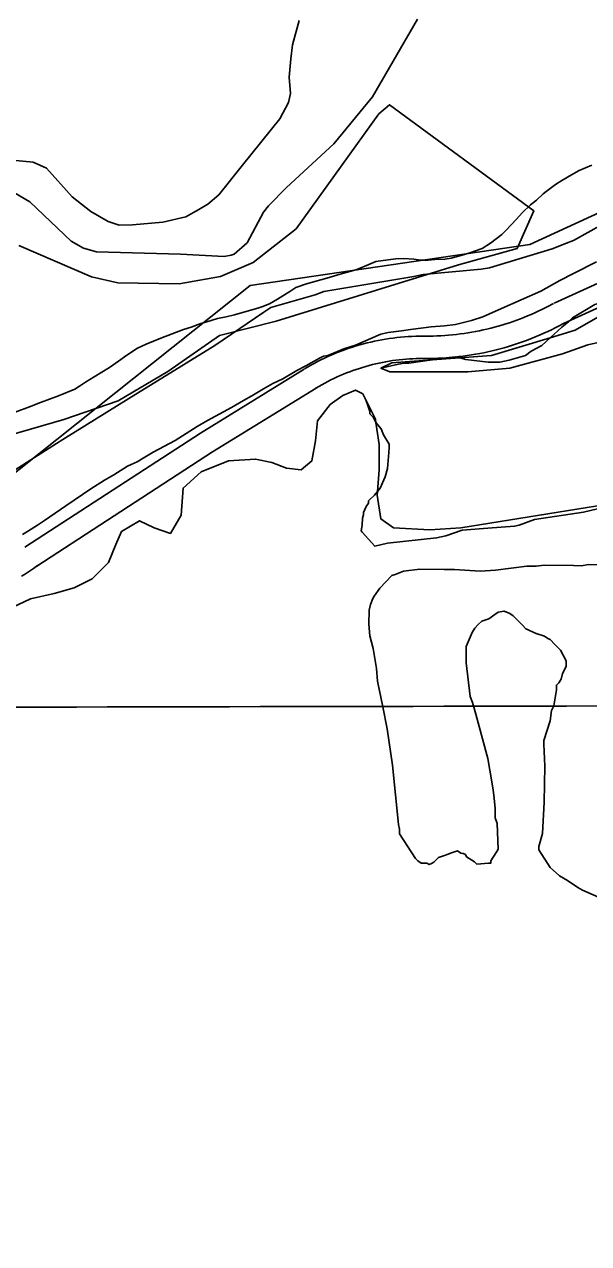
# Model space of a CAD drawing. Extents: x 3329297 to 3367176, y 649250 to 674653.
# Drawn here: x 3353154 to 3353911, y 660007 to 661644 of the extents above; entities that cross this region are included whole.
import ezdxf

# ---------------------------------------------------------------- set-up
doc = ezdxf.new("R2010")
doc.units = 0
for name, color, linetype in [('V-GRID-MAJR', 7, 'Continuous'), ('V-ROAD-CNTR', 7, 'Continuous'), ('V-SITE-OTLN', 7, 'Continuous'), ('V-SITE-VEGE', 7, 'Continuous'), ('V-TOPO-BNDY', 7, 'Continuous'), ('V-TOPO-SHOR', 7, 'Continuous')]:
    doc.layers.add(name, color=color, linetype=linetype)

msp = doc.modelspace()

# ---------------------------------------------------------------- linework, layer by layer
at = {"layer": 'V-GRID-MAJR'}
msp.add_spline([(3333421.13, 660693.428), (3338679.904, 660701.46), (3343938.678, 660710.256), (3349197.451, 660719.817), (3354456.222, 660730.142), (3359714.992, 660741.233), (3364973.7600000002, 660753.089), (3364973.761, 660753.089)], degree=3, dxfattribs=at)
at = {"layer": 'V-ROAD-CNTR'}
for points in [[(3353864.517233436, 661269.8034336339), (3354081.037800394, 661368.1762368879)], [(3353876.9272086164, 661242.489488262), (3354093.447775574, 661340.8622915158)], [(3353691.6355792, 661225.5535221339), (3353696.9555685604, 661225.572522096), (3353702.16555814, 661225.667521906), (3353707.373547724, 661225.8395215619), (3353712.5785373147, 661226.0895210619), (3353717.78052691, 661226.414520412), (3353722.97551652, 661226.816519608), (3353728.16550614, 661227.2955186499), (3353733.3464957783, 661227.8495175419), (3353738.519485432, 661228.4805162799), (3353743.681475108, 661229.1875148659), (3353748.833464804, 661229.971513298), (3353753.974454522, 661230.83051158), (3353759.1004442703, 661231.764509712), (3353764.212434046, 661232.7745076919), (3353769.3094238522, 661233.8595055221), (3353774.389413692, 661235.0205031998), (3353779.453403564, 661236.25550073), (3353784.4973934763, 661237.5634981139), (3353789.521383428, 661238.9474953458), (3353794.5243734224, 661240.4044924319), (3353799.50536346, 661241.9354893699), (3353804.4643535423, 661243.539486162), (3353809.3983436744, 661245.2164828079), (3353814.3073338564, 661246.96547931), (3353819.189324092, 661248.786475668), (3353824.044314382, 661250.6794718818), (3353828.8723047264, 661252.6444679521), (3353833.6682951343, 661254.679463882), (3353838.4352856, 661256.7844596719), (3353843.171276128, 661258.9604553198), (3353847.87526672, 661261.20545083), (3353852.5432573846, 661263.5194462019), (3353857.178248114, 661265.9024414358), (3353861.8062388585, 661268.3684365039), (3353863.531235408, 661269.3104346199)], [(3353691.739578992, 661195.5535821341), (3353697.283567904, 661195.5725820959), (3353702.9355566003, 661195.6775818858), (3353708.5855453, 661195.8635815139), (3353714.2325340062, 661196.1335809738), (3353719.8745227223, 661196.4865802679), (3353725.511511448, 661196.922579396), (3353731.1395001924, 661197.441578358), (3353736.7604889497, 661198.0435771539), (3353742.371477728, 661198.728575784), (3353747.9734665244, 661199.49557425), (3353753.561455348, 661200.3455725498), (3353759.1364441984, 661201.276570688), (3353764.698433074, 661202.29056866), (3353770.2444219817, 661203.386566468), (3353775.7734109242, 661204.5635641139), (3353781.2853999, 661205.8225615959), (3353786.7753889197, 661207.161558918), (3353792.2473779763, 661208.5815560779), (3353797.697367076, 661210.0815530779), (3353803.1263562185, 661211.6625499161), (3353808.5293454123, 661213.3235465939), (3353813.908334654, 661215.063543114), (3353819.26032395, 661216.8825394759), (3353824.5853133, 661218.7795356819), (3353829.8813027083, 661220.7565317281), (3353835.1482921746, 661222.809527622), (3353840.3842817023, 661224.94052336), (3353845.5882712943, 661227.147518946), (3353850.759260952, 661229.4325143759), (3353855.89525068, 661231.7925096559), (3353860.9972404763, 661234.227504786), (3353866.063230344, 661236.7374997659), (3353871.0902202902, 661239.322494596), (3353876.05021037, 661241.9644893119), (3353877.9132066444, 661242.9824872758)], [(3353529.6069032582, 661181.5996100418), (3353533.8668947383, 661184.1236049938), (3353538.2768859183, 661186.6375999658), (3353542.72587702, 661189.0775950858), (3353547.214868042, 661191.4435903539), (3353551.743858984, 661193.734585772), (3353556.309849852, 661195.9505813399), (3353560.9098406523, 661198.0895770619), (3353565.5448313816, 661200.153572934), (3353570.21582204, 661202.14056896), (3353574.9198126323, 661204.0495651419), (3353579.653803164, 661205.8785614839), (3353584.413793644, 661207.6305579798), (3353589.20578406, 661209.3035546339), (3353594.02577442, 661210.8965514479), (3353598.8697647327, 661212.408548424), (3353603.7377549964, 661213.8405455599), (3353608.628745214, 661215.1915428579), (3353613.5407353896, 661216.461540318), (3353618.474725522, 661217.6515379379), (3353623.4287156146, 661218.7575357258), (3353628.3987056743, 661219.7815336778), (3353633.384695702, 661220.7235317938), (3353638.3866856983, 661221.5835300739), (3353643.402675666, 661222.359528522), (3353648.4296656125, 661223.051527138), (3353653.466655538, 661223.66052592), (3353658.51564544, 661224.186524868), (3353663.569635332, 661224.628523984), (3353668.632625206, 661224.986523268), (3353673.701615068, 661225.2605227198), (3353678.77060493, 661225.4505223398), (3353683.843594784, 661225.5565221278), (3353688.894584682, 661225.578522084), (3353691.82057883, 661225.552522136)], [(3353544.898872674, 661155.7896616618), (3353548.942864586, 661158.1856568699), (3353552.9188566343, 661160.451652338), (3353556.933848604, 661162.653647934), (3353560.9828405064, 661164.787643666), (3353565.06583234, 661166.8546395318), (3353569.1838241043, 661168.852635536), (3353573.3358158, 661170.7836316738), (3353577.518807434, 661172.64562795), (3353581.729799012, 661174.436624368), (3353585.9697905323, 661176.1576209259), (3353590.239781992, 661177.8086176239), (3353594.537773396, 661179.3886144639), (3353598.8597647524, 661180.8976114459), (3353603.2037560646, 661182.3346085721), (3353607.5737473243, 661183.698605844), (3353611.96573854, 661184.9906032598), (3353616.3787297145, 661186.209600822), (3353620.8107208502, 661187.3555985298), (3353625.2607119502, 661188.4275963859), (3353629.7267030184, 661189.4255943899), (3353634.21069405, 661190.3495925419), (3353638.708685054, 661191.199590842), (3353643.22067603, 661191.973589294), (3353647.742666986, 661192.673587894), (3353652.2776579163, 661193.2975866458), (3353656.822648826, 661193.8485855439), (3353661.37563972, 661194.3225845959), (3353665.9356306, 661194.7205837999), (3353670.50062147, 661195.0445831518), (3353675.0716123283, 661195.29058266), (3353679.6466031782, 661195.4625823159), (3353684.2235940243, 661195.558582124), (3353688.826584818, 661195.5785820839), (3353691.554579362, 661195.5545821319)], [(3353154.2276540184, 660942.19108886), (3353390.2091820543, 661095.421782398), (3353529.364903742, 661181.453610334)], [(3353170.565621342, 660917.03113918), (3353406.2671499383, 661070.0798330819), (3353545.1408721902, 661155.93566137)], [(3353150.023662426, 660903.262166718), (3353154.0496543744, 660905.7381617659), (3353158.0286464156, 660908.2841566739), (3353161.9646385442, 660910.9021514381), (3353165.8516307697, 660913.5921460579), (3353169.658623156, 660916.3271405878), (3353171.305619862, 660917.543138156)]]:
    msp.add_lwpolyline(points, dxfattribs=at)
at = {"layer": 'V-SITE-OTLN'}
msp.add_lwpolyline([(3353146.375, 661347.149), (3353243.985, 661305.1730000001), (3353279.333, 661297.104), (3353361.448, 661295.857), (3353416.949, 661305.79), (3353460.5470000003, 661324.275), (3353518.255, 661369.435), (3353629.423, 661524.17), (3353643.8340000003, 661536.192), (3353837.325, 661393.571), (3353814.904, 661343.27), (3353736.199, 661321.135), (3353491.4760000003, 661245.75), (3353415.64, 661226.6020000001), (3353346.27, 661178.273), (3353279.649, 661138.794), (3353206.865, 661113.8470000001), (3353131.091, 661091.769)], dxfattribs=at)
at = {"layer": 'V-SITE-VEGE'}
for points in [[(3353915.303, 661454.9), (3353898.208, 661447.8000000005), (3353887.934, 661442.2930000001), (3353874.794, 661434.5660000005), (3353866.215, 661429.0320000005), (3353853.615, 661419.5990000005), (3353849.6089999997, 661416.8300000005), (3353840.9829999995, 661407.8990000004), (3353832.961, 661401.792), (3353821.476, 661391.208), (3353813.988, 661382.829), (3353799.595, 661367.193), (3353794.424, 661362.1750000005), (3353778.957, 661350.52), (3353768.091, 661343.3230000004), (3353751.5779999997, 661337.345), (3353741.3379999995, 661334.103), (3353726.561, 661330.3630000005), (3353718.0419999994, 661328.7950000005), (3353704.447, 661328.4340000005), (3353695.372, 661327.4410000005), (3353685.7490000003, 661327.586), (3353676.1419999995, 661328.8640000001), (3353662.5629999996, 661329.6360000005), (3353652.364, 661329.2250000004), (3353635.3499999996, 661327.216), (3353625.134, 661325.674), (3353609.7460000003, 661319.1140000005), (3353598.3549999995, 661314.756), (3353577.315, 661308.8490000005), (3353559.6799999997, 661303.4530000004), (3353532.3880000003, 661295.939000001), (3353518.1589999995, 661291.058), (3353510.1469999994, 661285.518), (3353493.5670000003, 661275.012), (3353482.7179999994, 661268.9460000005), (3353472.465999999, 661265.1410000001), (3353468.4790000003, 661263.5020000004), (3353435.4999999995, 661254.377), (3353424.701, 661251.708), (3353412.7689999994, 661249.06), (3353398.548, 661244.7449999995), (3353390.5870000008, 661242.6010000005), (3353377.4899999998, 661237.704), (3353367.2499999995, 661234.462), (3353337.0670000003, 661223.03), (3353317.125, 661214.838), (3353305.7160000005, 661209.3490000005), (3353291.417, 661199.9410000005), (3353279.975, 661192.187), (3353267.9509999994, 661183.309), (3353247.381, 661171.164), (3353235.9489999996, 661163.9780000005), (3353227.937, 661158.4360000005), (3353221.65, 661154.567), (3353199.427, 661145.28), (3353175.512, 661136.5839999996), (3353160.6989999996, 661130.5790000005), (3353141.3389999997, 661123.511)], [(3353151.303, 660959.1550000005), (3353159.306, 660964.1300000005), (3353171.314, 660971.877), (3353181.032, 660977.956), (3353209.646, 660997.906), (3353242.832, 661020.618), (3353261.127, 661032.2300000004), (3353273.6929999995, 661039.4), (3353291.9879999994, 661051.0140000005), (3353297.118, 661053.2020000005), (3353305.1030000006, 661057.042), (3353313.1049999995, 661062.0180000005), (3353326.812, 661069.737), (3353355.933, 661085.7160000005), (3353385.662, 661104.5160000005), (3353399.367, 661112.2350000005), (3353431.909, 661129.86), (3353447.906, 661139.2440000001), (3353458.7570000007, 661145.308), (3353474.7539999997, 661154.6900000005), (3353487.3200000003, 661161.8640000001), (3353500.4440000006, 661168.4570000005), (3353519.296, 661179.496), (3353531.2779999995, 661185.5410000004), (3353549.5569999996, 661196.023), (3353555.261, 661198.767), (3353560.9399999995, 661199.8140000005), (3353568.341, 661202.533), (3353582.585, 661208.544), (3353592.2639999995, 661211.797000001), (3353597.9489999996, 661213.408), (3353632.147, 661228.1760000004), (3353641.805, 661230.296), (3353659.9620000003, 661232.85), (3353671.8779999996, 661234.3700000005), (3353689.468, 661236.9340000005), (3353699.6750000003, 661237.911), (3353717.251, 661239.3420000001), (3353732.005, 661241.3840000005), (3353753.6010000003, 661246.7170000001), (3353768.963, 661251.581), (3353794.045, 661262.5260000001), (3353846.492, 661286.0780000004), (3353872.191, 661300.407), (3353890.4530000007, 661309.7590000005), (3353921.263, 661325.143)], [(3353931.521, 661219.0160000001), (3353909.61, 661214.144), (3353875.5270000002, 661201.96), (3353804.9220000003, 661182.4670000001), (3353748.923, 661177.595), (3353644.238, 661177.595), (3353632.069, 661182.465), (3353655.678, 661187.987), (3353663.4990000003, 661189.428), (3353669.74, 661189.334), (3353701.006, 661193.733), (3353737.864, 661196.416), (3353746.269, 661194.4130000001), (3353775.865, 661190.843), (3353791.465, 661190.608), (3353803.99, 661193.539), (3353825.926, 661199.4450000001), (3353833.819, 661205.569), (3353847.977, 661213.152), (3353859.319, 661223.509), (3353892.568, 661233.634), (3353953.431, 661268.704)], [(3353130.538, 660858.42), (3353162.186, 660873.039), (3353193.836, 660880.348), (3353220.617, 660887.658), (3353244.964, 660899.839), (3353266.873, 660921.767), (3353276.612, 660946.132), (3353283.917, 660963.188), (3353308.261, 660977.806), (3353327.738, 660968.06), (3353349.6520000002, 660960.751), (3353364.258, 660985.118), (3353366.693, 661021.662), (3353391.04, 661043.59), (3353427.557, 661058.211), (3353464.077, 661060.6460000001), (3353485.989, 661055.774), (3353505.465, 661048.464), (3353524.9420000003, 661046.027), (3353539.5500000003, 661058.211), (3353544.418, 661085.011), (3353546.853, 661111.811), (3353563.897, 661133.7390000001), (3353580.938, 661145.9230000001), (3353597.982, 661153.232), (3353607.718, 661148.36), (3353611.497, 661140.797), (3353614.288, 661134.003), (3353617.2660000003, 661124.5970000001), (3353617.219, 661121.476), (3353621.827, 661116.724), (3353624.852, 661110.439), (3353625.4020000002, 661109.757), (3353629.632, 661080.139), (3353629.632, 661046.027), (3353627.565, 661017.05), (3353623.361, 661012.16), (3353617.026, 661006.014), (3353615.441, 661004.478), (3353615.396, 661001.358), (3353612.203, 660996.726), (3353608.965, 660988.9720000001), (3353608.916, 660985.851), (3353607.288, 660981.196), (3353607.145, 660971.837), (3353605.467, 660964.06), (3353607.003, 660962.4770000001), (3353623.879, 660943.496), (3353641.111, 660947.916)], [(3353922.664, 660993.574), (3353903.8710000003, 660989.179), (3353838.188, 660979.252), (3353817.79, 660971.761), (3353811.5270000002, 660970.296), (3353775.599, 660967.72), (3353741.233, 660965.121), (3353719.275, 660957.652), (3353706.747, 660954.721), (3353641.111, 660947.916), (3353623.879, 660943.496), (3353607.003, 660962.4770000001), (3353605.467, 660964.06), (3353607.145, 660971.837), (3353607.288, 660981.196), (3353608.916, 660985.851), (3353608.965, 660988.9720000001), (3353612.203, 660996.726), (3353615.396, 661001.358), (3353615.441, 661004.478), (3353617.026, 661006.014), (3353623.361, 661012.16), (3353627.565, 661017.05), (3353627.197, 661011.9180000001), (3353632.065, 660980.2440000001), (3353649.106, 660968.06), (3353697.799, 660965.625), (3353739.187, 660968.06), (3353933.9560000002, 660999.734)], [(3353641.111, 660947.916), (3353706.747, 660954.721), (3353719.275, 660957.652), (3353741.233, 660965.121), (3353775.599, 660967.72), (3353811.5270000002, 660970.296), (3353817.79, 660971.761), (3353838.188, 660979.252), (3353903.8710000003, 660989.179), (3353922.664, 660993.574)], [(3353948.046, 660918.294), (3353910.607, 660918.861), (3353901.223, 660917.444), (3353890.303, 660917.61), (3353851.303, 660918.201), (3353840.361, 660916.807), (3353827.88, 660916.995), (3353785.667, 660911.3960000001), (3353765.365, 660910.143), (3353731.0670000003, 660912.223), (3353717.028, 660912.436), (3353684.268, 660912.934), (3353662.381, 660910.145), (3353651.392, 660905.631), (3353646.687, 660904.142), (3353630.828, 660887.219), (3353622.861, 660876.416), (3353621.253, 660873.322), (3353618.015, 660865.5700000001), (3353616.338, 660857.792), (3353616.053, 660839.073), (3353617.376, 660823.449), (3353621.796, 660806.219), (3353626.072, 660779.628), (3353627.373, 660762.447), (3353634.651, 660728.008), (3353640.443, 660698.273), (3353647.509, 660649.795), (3353655.662, 660570.095), (3353657.126, 660563.83), (3353657.032, 660557.59)], [(3353657.032, 660557.59), (3353678.3740000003, 660524.5), (3353681.446, 660521.332), (3353686.079, 660518.1410000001), (3353693.879, 660518.022), (3353696.9760000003, 660516.417), (3353700.12, 660517.928), (3353703.2630000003, 660519.442), (3353709.598, 660525.586), (3353717.446, 660528.588), (3353722.148, 660530.077), (3353725.292, 660531.588), (3353734.698, 660534.566), (3353739.333, 660531.375), (3353742.452, 660531.328), (3353745.548, 660529.7220000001), (3353747.06, 660526.579), (3353757.886, 660520.1730000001), (3353760.958, 660517.004), (3353776.582, 660518.327), (3353779.703, 660518.28), (3353779.75, 660521.4010000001), (3353782.941, 660526.034), (3353787.737, 660533.761), (3353789.347, 660536.86), (3353788.307, 660571.203), (3353785.304, 660579.051), (3353785.495, 660591.529), (3353784.147, 660605.593), (3353782.752, 660616.535), (3353778.474, 660643.126), (3353775.593, 660658.773), (3353774.1040000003, 660663.4770000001), (3353759.3310000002, 660718.313), (3353754.8910000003, 660733.984), (3353751.887, 660741.832), (3353746.335, 660787.164), (3353746.548, 660801.205), (3353746.665, 660809.004), (3353754.748, 660827.606), (3353757.963, 660833.799), (3353762.715, 660838.407), (3353767.466, 660843.015), (3353776.873, 660845.993), (3353784.768, 660852.115), (3353789.494, 660855.164), (3353797.318, 660856.606), (3353805.071, 660853.37), (3353809.702, 660850.179), (3353821.994, 660837.508), (3353826.602, 660832.757), (3353829.699, 660831.149), (3353837.45, 660827.911), (3353840.549, 660826.304), (3353851.42, 660823.019), (3353856.052, 660819.828), (3353859.149, 660818.22), (3353865.295, 660811.886), (3353872.977, 660803.966), (3353880.563, 660789.808), (3353880.444, 660782.009), (3353875.623, 660772.72), (3353873.944, 660764.943), (3353870.753, 660760.313), (3353867.5870000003, 660757.2390000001), (3353867.49, 660750.9990000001), (3353864.04, 660729.208), (3353860.824, 660723.015), (3353859.055, 660708.998), (3353850.85, 660682.5970000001), (3353850.779, 660677.9180000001), (3353851.889, 660648.255), (3353851.156, 660599.895), (3353848.9560000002, 660557.7980000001), (3353844.0160000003, 660540.71), (3353843.9450000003, 660536.03), (3353859.19, 660512.394), (3353871.502, 660501.286), (3353882.328, 660494.88), (3353896.2260000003, 660485.305), (3353902.419, 660482.09), (3353924.1180000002, 660472.4010000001)]]:
    msp.add_lwpolyline(points, dxfattribs=at)
for points in [[(3353953.431, 661268.704), (3353892.568, 661233.634), (3353859.319, 661223.509), (3353874.878, 661237.712), (3353884.356, 661245.3690000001), (3353889.105, 661249.979), (3353919.028, 661268.248), (3353925.293, 661269.714), (3353933.117, 661271.156)], [(3353737.864, 661196.416), (3353780.575, 661199.527), (3353859.319, 661223.509), (3353847.977, 661213.152), (3353833.819, 661205.569), (3353825.926, 661199.4450000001), (3353803.99, 661193.539), (3353791.465, 661190.608), (3353775.865, 661190.843), (3353746.269, 661194.4130000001)], [(3353737.864, 661196.416), (3353701.006, 661193.733), (3353719.776, 661196.375), (3353732.279, 661197.747)], [(3353632.069, 661182.465), (3353646.673, 661189.779), (3353701.006, 661193.733), (3353669.74, 661189.334), (3353663.4990000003, 661189.428), (3353655.678, 661187.987)], [(3353625.4020000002, 661109.757), (3353624.852, 661110.439), (3353621.827, 661116.724), (3353617.219, 661121.476), (3353617.2660000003, 661124.5970000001), (3353614.288, 661134.003), (3353611.497, 661140.797), (3353624.761, 661114.248)], [(3353627.565, 661017.05), (3353629.632, 661046.027), (3353629.632, 661080.139), (3353625.4020000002, 661109.757), (3353632.509, 661100.959), (3353635.511, 661093.113), (3353643.1240000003, 661080.514), (3353643.0500000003, 661075.834), (3353642.9560000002, 661069.594), (3353641.066, 661047.778), (3353637.779, 661036.906), (3353631.303, 661021.4)]]:
    msp.add_lwpolyline(points, close=True, dxfattribs=at)
at = {"layer": 'V-TOPO-BNDY'}
for p, q in [((3353890.285, 661353.8250000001), (3353966.077, 661396.3189999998)), ((3353778.009, 661317.246), (3353861.774, 661342.8519999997)), ((3353861.774, 661342.8519999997), (3353880.907, 661350.2169999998)), ((3353880.907, 661350.2169999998), (3353890.285, 661353.8250000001)), ((3353688.772, 661308.4209999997), (3353766.4790000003, 661315.5419999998)), ((3353766.4790000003, 661315.5419999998), (3353778.009, 661317.246)), ((3353555.443, 661285.3649999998), (3353676.394, 661305.8099999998)), ((3353676.394, 661305.81), (3353688.772, 661308.421)), ((3353484.463, 661264.2519999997), (3353544.085, 661280.9719999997)), ((3353544.085, 661280.9719999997), (3353555.443, 661285.3649999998)), ((3353475.122, 661257.8829999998), (3353484.463, 661264.2519999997)), ((3353409.15, 661212.9109999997), (3353475.122, 661257.8829999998)), ((3353294.108, 661141.7319999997), (3353409.15, 661212.9109999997)), ((3353205.626, 661086.9889999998), (3353294.108, 661141.7319999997)), ((3353121.795, 661033.778), (3353197.041, 661081.6770000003)), ((3353197.041, 661081.6769999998), (3353205.626, 661086.9889999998))]:
    msp.add_line(p, q, dxfattribs=at)
at = {"layer": 'V-TOPO-SHOR'}
for points in [[(3353132.897, 661462.359), (3353165.5160000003, 661458.959), (3353183.307, 661451.187), (3353218.004, 661412.568), (3353242.822, 661392.735), (3353266.146, 661379.6510000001), (3353281.168, 661374.535), (3353298.794, 661374.895), (3353339.4050000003, 661378.4400000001), (3353370.447, 661385.858), (3353387.875, 661395.709), (3353399.936, 661402.74), (3353414.6, 661415.245), (3353446.327, 661455.226), (3353496.589, 661517.286), (3353508.347, 661539.2270000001), (3353510.807, 661551.484), (3353509.006, 661573.1460000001), (3353511.216, 661597.603), (3353513.539, 661616.637), (3353522.361, 661649.366)], [(3353681, 661651.265), (3353620.754, 661546.958), (3353569.162, 661483.515), (3353505.259, 661425.241), (3353481.358, 661400.34), (3353474.747, 661392.068), (3353452.537, 661350.925), (3353435.217, 661335.6510000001), (3353431.178, 661334.214), (3353421.717, 661332.6630000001), (3353363.342, 661335.535), (3353250.713, 661338.648), (3353232.977, 661343.708), (3353216.515, 661352.865), (3353161.178, 661405.978), (3353140.594, 661417.762)], [(3354168.669, 661503.329), (3353831.97, 661348.652), (3353456.549, 661293.7880000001), (3353120.071, 661025.357), (3352956.458, 660984.796), (3352811.937, 661028.21), (3352398.329, 660804.72), (3352158.107, 660548.9720000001), (3351922.5870000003, 660347.3420000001), (3351773.501, 660262.422), (3351609.648, 660341.179), (3351388.4620000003, 660195.0750000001), (3351138.2090000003, 660139.095), (3350988.832, 660202.622), (3350849.25, 660180.153), (3350777.167, 660110.6460000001), (3350353.542, 660077.2270000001), (3350209.41, 659916.711), (3350084.593, 659726.407), (3349868.367, 659498.466)]]:
    msp.add_lwpolyline(points, dxfattribs=at)

doc.saveas('drawing.dxf')
